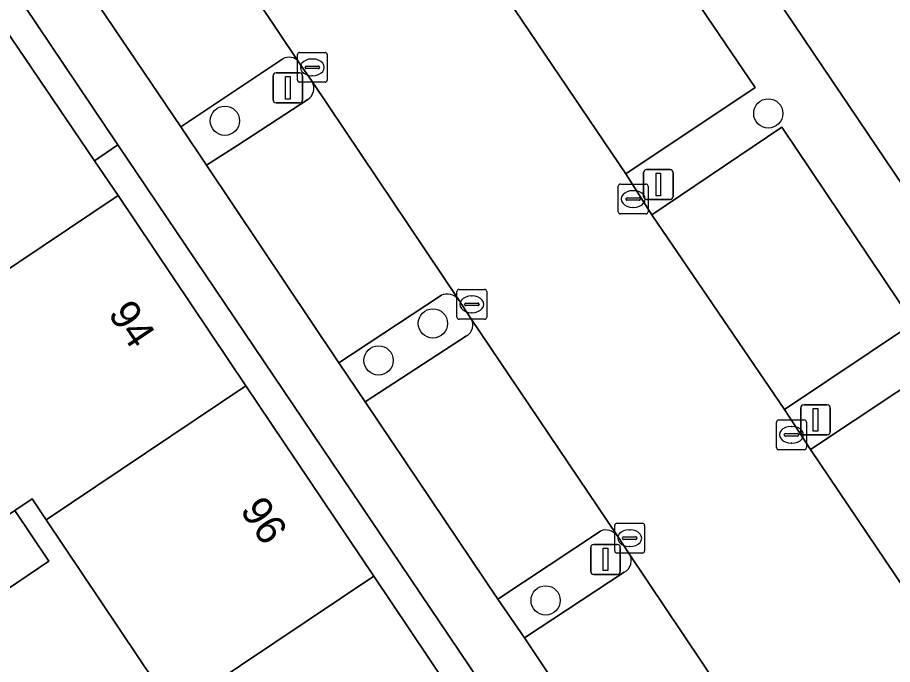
# Model space of a CAD drawing. Extents: x 158793 to 159888, y 384317 to 385256.
# Drawn here: x 159163.77 to 159193.03, y 384714.36 to 384736 of the extents above; entities that cross this region are included whole.
import ezdxf

# ---------------------------------------------------------------- set-up
doc = ezdxf.new("R2010")
doc.units = 0
for name, color, linetype in [('IMGEO_Boom', 7, 'Continuous'), ('IMGEO_Erf', 7, 'Continuous'), ('IMGEO_Groenvoorziening', 7, 'Continuous'), ('IMGEO_Kolk', 7, 'Continuous'), ('IMGEO_Lichtmast', 7, 'Continuous'), ('IMGEO_Pand', 7, 'Continuous'), ('IMGEO_Pand_nummerreeks', 7, 'Continuous'), ('IMGEO_Parkeervlak_open', 7, 'Continuous'), ('IMGEO_Rijbaan_lokaal_open', 7, 'Continuous'), ('IMGEO_Voetpad_open', 7, 'Continuous')]:
    doc.layers.add(name, color=color, linetype=linetype)

msp = doc.modelspace()

# ---------------------------------------------------------------- linework, layer by layer
at = {"layer": 'IMGEO_Boom'}
for centre in [(159188.878, 384732.794), (159170.704, 384732.548), (159177.659, 384725.767), (159175.843, 384724.531), (159181.431, 384716.501)]:
    msp.add_circle(centre, 0.489, dxfattribs=at)
at = {"layer": 'IMGEO_Erf'}
msp.add_lwpolyline([(159164.723, 384719.197), (159164.251, 384719.9), (159163.672, 384719.511), (159164.815, 384717.819), (159162.313, 384716.128), (159159.812, 384714.438), (159158.667, 384716.129), (159161.17, 384717.82), (159161.785, 384718.235), (159157.975, 384723.906), (159160.445, 384725.565), (159167.127, 384730.05), (159166.346, 384731.204), (159163.323, 384735.672), (159156.667, 384731.204), (159150.027, 384726.748), (159143.387, 384722.291), (159136.749, 384717.836), (159140.81, 384711.835), (159154.677, 384721.14), (159171.594, 384696.072), (159177.554, 384700.097), (159173.277, 384706.463), (159169, 384712.83)], close=True, dxfattribs=at)
at = {"layer": 'IMGEO_Groenvoorziening'}
for points in [[(159183.02, 384753.29), (159184.841, 384754.512), (159181.802, 384759.139), (159176.436, 384755.504), (159203.402, 384715.53), (159209.073, 384719.388), (159207.44, 384721.848), (159205.176, 384720.329)], [(159176.436, 384755.504), (159174.36, 384754.114), (159176.318, 384751.191), (159173.358, 384749.153), (159171.317, 384752.08), (159170.26, 384751.321), (159174.387, 384745.202), (159178.713, 384748.102), (159183.113, 384741.549), (159178.795, 384738.677), (159179.679, 384737.343), (159184.006, 384740.205), (159188.436, 384733.656), (159184.109, 384730.773), (159184.981, 384729.404), (159189.329, 384732.33), (159193.734, 384725.773), (159189.425, 384722.885), (159190.288, 384721.548), (159194.636, 384724.443), (159199.039, 384717.899), (159194.7, 384714.999), (159197.133, 384711.265), (159203.402, 384715.53)], [(159162.623, 384738.423), (159161.807, 384737.912), (159163.323, 384735.672), (159166.346, 384731.204), (159167.124, 384731.747)]]:
    msp.add_lwpolyline(points, close=True, dxfattribs=at)
for points in [[(159172.643, 384734.621), (159169.234, 384732.346), (159170.086, 384731.06), (159171.136, 384731.736), (159173.475, 384733.254)], [(159173.626, 384733.858), (159173.211, 384734.455), (159173.167, 384734.521)], [(159177.942, 384726.71), (159174.516, 384724.454), (159175.399, 384723.14), (159178.786, 384725.349)], [(159178.931, 384725.933), (159178.511, 384726.564)], [(159183.263, 384718.821), (159179.836, 384716.544), (159180.723, 384715.249), (159184.054, 384717.448)], [(159184.227, 384718.063), (159183.819, 384718.67)]]:
    msp.add_lwpolyline(points, dxfattribs=at)
for centre, radius, start, end in [((159172.845, 384734.258), 0.416, 39.2615, 119.1297), ((159173.212, 384733.641), 0.467, 304.2129, 27.7147), ((159178.136, 384726.286), 0.467, 36.5967, 114.6212), ((159178.58, 384725.71), 0.416, 299.743, 32.3693), ((159183.445, 384718.393), 0.465, 36.5392, 113.0727), ((159183.875, 384717.83), 0.422, 295.0863, 33.491)]:
    msp.add_arc(centre, radius, start, end, dxfattribs=at)
at = {"layer": 'IMGEO_Kolk'}
for p, q in [((159173.126, 384733.908), (159173.126, 384734.76)), ((159173.201, 384734.834), (159174.053, 384734.834)), ((159174.127, 384734.76), (159174.127, 384733.908)), ((159173.428, 384734.377), (159173.826, 384734.377)), ((159173.614, 384734.614), (159173.639, 384734.614)), ((159173.385, 384734.328), (159173.385, 384734.34)), ((159173.823, 384734.291), (159173.425, 384734.291)), ((159173.869, 384734.34), (159173.869, 384734.328)), ((159174.053, 384733.834), (159173.201, 384733.834)), ((159173.637, 384734.054), (159173.612, 384734.054)), ((159183.859, 384729.503), (159183.859, 384730.355)), ((159183.934, 384730.429), (159184.786, 384730.429)), ((159184.86, 384730.355), (159184.86, 384729.503)), ((159184.347, 384730.209), (159184.372, 384730.209)), ((159184.118, 384729.923), (159184.118, 384729.935)), ((159184.556, 384729.886), (159184.158, 384729.886)), ((159184.161, 384729.972), (159184.559, 384729.972)), ((159184.602, 384729.935), (159184.602, 384729.923)), ((159184.786, 384729.429), (159183.934, 384729.429)), ((159184.37, 384729.649), (159184.345, 384729.649)), ((159178.462, 384725.98), (159178.462, 384726.832)), ((159178.537, 384726.906), (159179.389, 384726.906)), ((159179.463, 384726.832), (159179.463, 384725.98)), ((159178.95, 384726.686), (159178.975, 384726.686)), ((159178.721, 384726.4), (159178.721, 384726.412)), ((159179.159, 384726.363), (159178.761, 384726.363)), ((159178.764, 384726.449), (159179.162, 384726.449)), ((159179.205, 384726.412), (159179.205, 384726.4)), ((159179.389, 384725.906), (159178.537, 384725.906)), ((159178.973, 384726.126), (159178.948, 384726.126)), ((159189.153, 384721.616), (159189.153, 384722.468)), ((159189.228, 384722.542), (159190.08, 384722.542)), ((159190.154, 384722.468), (159190.154, 384721.616)), ((159189.455, 384722.085), (159189.853, 384722.085)), ((159189.641, 384722.322), (159189.666, 384722.322)), ((159189.412, 384722.036), (159189.412, 384722.048)), ((159189.85, 384721.999), (159189.452, 384721.999)), ((159189.896, 384722.048), (159189.896, 384722.036)), ((159190.08, 384721.542), (159189.228, 384721.542)), ((159189.664, 384721.762), (159189.639, 384721.762)), ((159183.741, 384718.158), (159183.741, 384719.01)), ((159183.816, 384719.084), (159184.668, 384719.084)), ((159184.229, 384718.864), (159184.254, 384718.864)), ((159184.742, 384719.01), (159184.742, 384718.158)), ((159184, 384718.578), (159184, 384718.59)), ((159184.043, 384718.627), (159184.441, 384718.627)), ((159184.484, 384718.59), (159184.484, 384718.578)), ((159184.438, 384718.541), (159184.04, 384718.541)), ((159184.252, 384718.304), (159184.227, 384718.304)), ((159184.668, 384718.084), (159183.816, 384718.084))]:
    msp.add_line(p, q, dxfattribs=at)
for points in [[(159173.126, 384733.908), (159173.126, 384734.76)], [(159173.201, 384734.834), (159174.053, 384734.834)], [(159174.127, 384734.76), (159174.127, 384733.908)], [(159174.053, 384733.834), (159173.201, 384733.834)], [(159183.859, 384729.503), (159183.859, 384730.355)], [(159183.934, 384730.429), (159184.786, 384730.429)], [(159184.86, 384730.355), (159184.86, 384729.503)], [(159184.786, 384729.429), (159183.934, 384729.429)], [(159178.462, 384725.98), (159178.462, 384726.832)], [(159178.537, 384726.906), (159179.389, 384726.906)], [(159179.463, 384726.832), (159179.463, 384725.98)], [(159179.389, 384725.906), (159178.537, 384725.906)], [(159189.153, 384721.616), (159189.153, 384722.468)], [(159189.228, 384722.542), (159190.08, 384722.542)], [(159190.154, 384722.468), (159190.154, 384721.616)], [(159190.08, 384721.542), (159189.228, 384721.542)], [(159183.741, 384718.158), (159183.741, 384719.01)], [(159183.816, 384719.084), (159184.668, 384719.084)], [(159184.742, 384719.01), (159184.742, 384718.158)], [(159184.668, 384718.084), (159183.816, 384718.084)]]:
    msp.add_lwpolyline(points, dxfattribs=at)
for centre, radius, start, end in [((159173.203, 384734.758), 0.0765, 91.552, 178.448), ((159173.203, 384734.758), 0.0765, 91.552, 178.448), ((159174.051, 384734.758), 0.0765, 1.552, 88.448), ((159174.051, 384734.758), 0.0765, 1.552, 88.448), ((159173.425, 384734.337), 0.0403, 85.8775, 175.7526), ((159173.83, 384734.339), 0.0386, 1.7309, 96.639), ((159173.422, 384734.327), 0.0366, 178.938, 274.7102), ((159173.826, 384734.334), 0.043, 264.8664, 352.4533), ((159173.203, 384733.91), 0.0765, 181.552, 268.448), ((159173.203, 384733.91), 0.0765, 181.552, 268.448), ((159174.051, 384733.91), 0.0765, 271.552, 358.448), ((159174.051, 384733.91), 0.0765, 271.552, 358.448), ((159183.936, 384730.353), 0.0765, 91.552, 178.448), ((159183.936, 384730.353), 0.0765, 91.552, 178.448), ((159184.784, 384730.353), 0.0765, 1.552, 88.448), ((159184.784, 384730.353), 0.0765, 1.552, 88.448), ((159184.158, 384729.932), 0.0403, 85.8775, 175.7526), ((159184.155, 384729.922), 0.0366, 178.938, 274.7102), ((159184.559, 384729.929), 0.043, 264.8664, 352.4533), ((159184.563, 384729.934), 0.0386, 1.7309, 96.639), ((159183.936, 384729.505), 0.0765, 181.552, 268.448), ((159183.936, 384729.505), 0.0765, 181.552, 268.448), ((159184.784, 384729.505), 0.0765, 271.552, 358.448), ((159184.784, 384729.505), 0.0765, 271.552, 358.448), ((159178.539, 384726.83), 0.0765, 91.552, 178.448), ((159178.539, 384726.83), 0.0765, 91.552, 178.448), ((159179.387, 384726.83), 0.0765, 1.552, 88.448), ((159179.387, 384726.83), 0.0765, 1.552, 88.448), ((159178.761, 384726.409), 0.0403, 85.8775, 175.7526), ((159178.758, 384726.399), 0.0366, 178.938, 274.7102), ((159179.162, 384726.406), 0.043, 264.8664, 352.4533), ((159179.166, 384726.411), 0.0386, 1.7309, 96.639), ((159178.539, 384725.982), 0.0765, 181.552, 268.448), ((159178.539, 384725.982), 0.0765, 181.552, 268.448), ((159179.387, 384725.982), 0.0765, 271.552, 358.448), ((159179.387, 384725.982), 0.0765, 271.552, 358.448), ((159189.23, 384722.466), 0.0765, 91.552, 178.448), ((159189.23, 384722.466), 0.0765, 91.552, 178.448), ((159190.078, 384722.466), 0.0765, 1.552, 88.448), ((159190.078, 384722.466), 0.0765, 1.552, 88.448), ((159189.452, 384722.045), 0.0403, 85.8775, 175.7526), ((159189.857, 384722.047), 0.0386, 1.7309, 96.639), ((159189.449, 384722.035), 0.0366, 178.938, 274.7102), ((159189.853, 384722.042), 0.043, 264.8664, 352.4533), ((159189.23, 384721.618), 0.0765, 181.552, 268.448), ((159189.23, 384721.618), 0.0765, 181.552, 268.448), ((159190.078, 384721.618), 0.0765, 271.552, 358.448), ((159190.078, 384721.618), 0.0765, 271.552, 358.448), ((159183.818, 384719.008), 0.0765, 91.552, 178.448), ((159183.818, 384719.008), 0.0765, 91.552, 178.448), ((159184.666, 384719.008), 0.0765, 1.552, 88.448), ((159184.666, 384719.008), 0.0765, 1.552, 88.448), ((159184.04, 384718.587), 0.0403, 85.8775, 175.7526), ((159184.037, 384718.577), 0.0366, 178.938, 274.7102), ((159184.441, 384718.584), 0.043, 264.8664, 352.4533), ((159184.445, 384718.589), 0.0386, 1.7309, 96.639), ((159183.818, 384718.16), 0.0765, 181.552, 268.448), ((159183.818, 384718.16), 0.0765, 181.552, 268.448), ((159184.666, 384718.16), 0.0765, 271.552, 358.448), ((159184.666, 384718.16), 0.0765, 271.552, 358.448)]:
    msp.add_arc(centre, radius, start, end, dxfattribs=at)
for centre, major_axis, ratio, start_param, end_param in [((159173.613, 384734.334), (-0.387, 0.002), 0.722429, 4.712389, 7.853982), ((159173.638, 384734.334), (-0.39, 0.002), 0.717154, 1.570796, 4.712389), ((159184.346, 384729.929), (-0.387, 0.002), 0.722429, 4.712389, 7.853982), ((159184.371, 384729.929), (-0.39, 0.002), 0.717154, 1.570796, 4.712389), ((159178.949, 384726.406), (-0.387, 0.002), 0.722429, 4.712389, 7.853982), ((159178.974, 384726.406), (-0.39, 0.002), 0.717154, 1.570796, 4.712389), ((159189.64, 384722.042), (-0.387, 0.002), 0.722429, 4.712389, 7.853982), ((159189.665, 384722.042), (-0.39, 0.002), 0.717154, 1.570796, 4.712389), ((159184.228, 384718.584), (-0.387, 0.002), 0.722429, 4.712389, 7.853982), ((159184.253, 384718.584), (-0.39, 0.002), 0.717154, 1.570796, 4.712389)]:
    msp.add_ellipse(centre, major_axis=major_axis, ratio=ratio, start_param=start_param, end_param=end_param, dxfattribs=at)
at = {"layer": 'IMGEO_Lichtmast'}
for p, q in [((159172.412, 384734.15), (159173.202, 384734.15)), ((159173.202, 384734.15), (159172.412, 384734.15)), ((159172.312, 384733.25), (159172.312, 384734.05)), ((159172.312, 384734.05), (159172.312, 384733.25)), ((159173.302, 384734.05), (159173.302, 384733.25)), ((159173.302, 384733.25), (159173.302, 384734.05)), ((159173.202, 384733.15), (159172.412, 384733.15)), ((159172.412, 384733.15), (159173.202, 384733.15)), ((159184.803, 384730.916), (159185.593, 384730.916)), ((159185.593, 384730.916), (159184.803, 384730.916)), ((159184.703, 384730.016), (159184.703, 384730.816)), ((159184.703, 384730.816), (159184.703, 384730.016)), ((159185.693, 384730.816), (159185.693, 384730.016)), ((159185.693, 384730.016), (159185.693, 384730.816)), ((159185.593, 384729.916), (159184.803, 384729.916)), ((159184.803, 384729.916), (159185.593, 384729.916)), ((159190.062, 384723.041), (159190.852, 384723.041)), ((159190.852, 384723.041), (159190.062, 384723.041)), ((159189.962, 384722.141), (159189.962, 384722.941)), ((159189.962, 384722.941), (159189.962, 384722.141)), ((159190.952, 384722.941), (159190.952, 384722.141)), ((159190.952, 384722.141), (159190.952, 384722.941)), ((159190.852, 384722.041), (159190.062, 384722.041)), ((159190.062, 384722.041), (159190.852, 384722.041)), ((159183.037, 384718.373), (159183.827, 384718.373)), ((159183.827, 384718.373), (159183.037, 384718.373)), ((159182.937, 384717.473), (159182.937, 384718.273)), ((159182.937, 384718.273), (159182.937, 384717.473)), ((159183.927, 384718.273), (159183.927, 384717.473)), ((159183.927, 384717.473), (159183.927, 384718.273)), ((159183.827, 384717.373), (159183.037, 384717.373)), ((159183.037, 384717.373), (159183.827, 384717.373))]:
    msp.add_line(p, q, dxfattribs=at)
for points in [[(159172.732, 384734.025), (159172.882, 384734.025), (159172.882, 384733.275), (159172.732, 384733.275), (159172.732, 384734.025)], [(159185.123, 384730.791), (159185.273, 384730.791), (159185.273, 384730.041), (159185.123, 384730.041), (159185.123, 384730.791)], [(159190.382, 384722.916), (159190.532, 384722.916), (159190.532, 384722.166), (159190.382, 384722.166), (159190.382, 384722.916)], [(159183.357, 384718.248), (159183.507, 384718.248), (159183.507, 384717.498), (159183.357, 384717.498), (159183.357, 384718.248)]]:
    msp.add_lwpolyline(points, dxfattribs=at)
for centre, start, end in [((159172.412, 384734.05), 90, 180), ((159172.412, 384734.05), 90, 180), ((159173.202, 384734.05), 0, 90), ((159173.202, 384734.05), 360, 90), ((159172.412, 384733.25), 180, 270), ((159172.412, 384733.25), 180, 270), ((159173.202, 384733.25), 270, 0), ((159173.202, 384733.25), 270, 0), ((159184.803, 384730.816), 90, 180), ((159184.803, 384730.816), 90, 180), ((159185.593, 384730.816), 0, 90), ((159185.593, 384730.816), 360, 90), ((159184.803, 384730.016), 180, 270), ((159184.803, 384730.016), 180, 270), ((159185.593, 384730.016), 270, 0), ((159185.593, 384730.016), 270, 0), ((159190.062, 384722.941), 90, 180), ((159190.062, 384722.941), 90, 180), ((159190.852, 384722.941), 0, 90), ((159190.852, 384722.941), 360, 90), ((159190.062, 384722.141), 180, 270), ((159190.062, 384722.141), 180, 270), ((159190.852, 384722.141), 270, 0), ((159190.852, 384722.141), 270, 0), ((159183.037, 384718.273), 90, 180), ((159183.037, 384718.273), 90, 180), ((159183.827, 384718.273), 0, 90), ((159183.827, 384718.273), 360, 90), ((159183.037, 384717.473), 180, 270), ((159183.037, 384717.473), 180, 270), ((159183.827, 384717.473), 270, 0), ((159183.827, 384717.473), 270, 0)]:
    msp.add_arc(centre, 0.1, start, end, dxfattribs=at)
at = {"layer": 'IMGEO_Pand'}
for points in [[(159167.127, 384730.05), (159160.445, 384725.565), (159157.975, 384723.906), (159161.785, 384718.235), (159163.672, 384719.511), (159164.251, 384719.9), (159164.723, 384719.197), (159171.403, 384723.683)], [(159171.403, 384723.683), (159164.723, 384719.197), (159169, 384712.83), (159175.68, 384717.316)], [(159163.672, 384719.511), (159161.785, 384718.235), (159161.17, 384717.82), (159162.313, 384716.128), (159164.815, 384717.819)], [(159175.68, 384717.316), (159169, 384712.83), (159173.277, 384706.463), (159179.956, 384710.949)]]:
    msp.add_lwpolyline(points, close=True, dxfattribs=at)
at = {"layer": 'IMGEO_Parkeervlak_open'}
for points in [[(159173.167, 384734.521), (159168.34, 384741.735)], [(159168.188, 384741.146), (159164.772, 384738.944), (159169.234, 384732.346), (159172.643, 384734.621)], [(159178.511, 384726.564), (159173.626, 384733.858)], [(159173.475, 384733.254), (159171.136, 384731.736), (159170.086, 384731.06), (159174.516, 384724.454), (159177.942, 384726.71)], [(159183.819, 384718.67), (159178.931, 384725.933)], [(159178.786, 384725.349), (159175.399, 384723.14), (159179.836, 384716.544), (159183.263, 384718.821)], [(159189.084, 384710.807), (159184.227, 384718.063)], [(159184.054, 384717.448), (159180.723, 384715.249), (159185.102, 384708.673), (159188.546, 384710.943)]]:
    msp.add_lwpolyline(points, dxfattribs=at)
for points in [[(159179.679, 384737.343), (159184.109, 384730.773), (159188.436, 384733.656), (159184.006, 384740.205)], [(159184.981, 384729.404), (159189.425, 384722.885), (159193.734, 384725.773), (159189.329, 384732.33)], [(159190.288, 384721.548), (159194.7, 384714.999), (159199.039, 384717.899), (159194.636, 384724.443)]]:
    msp.add_lwpolyline(points, close=True, dxfattribs=at)
for centre, radius, start, end in [((159172.845, 384734.258), 0.416, 39.2615, 119.1297), ((159173.212, 384733.641), 0.467, 304.2129, 27.7147), ((159178.136, 384726.286), 0.467, 36.5967, 114.6212), ((159178.58, 384725.71), 0.416, 299.743, 32.3693), ((159183.445, 384718.393), 0.465, 36.5392, 113.0727), ((159183.875, 384717.83), 0.422, 295.0863, 33.491)]:
    msp.add_arc(centre, radius, start, end, dxfattribs=at)
at = {"layer": 'IMGEO_Rijbaan_lokaal_open'}
for points in [[(159195.154, 384701.397), (159199.041, 384704.037), (159200.688, 384705.155), (159200.012, 384706.16), (159199.393, 384707.074), (159196.731, 384710.991), (159197.133, 384711.265), (159194.7, 384714.999), (159190.288, 384721.548), (159189.425, 384722.885), (159184.981, 384729.404), (159184.109, 384730.773), (159179.679, 384737.343), (159178.795, 384738.677), (159174.387, 384745.202), (159170.26, 384751.321), (159164.456, 384747.452), (159164.208, 384747.282)], [(159164.738, 384747.122), (159168.34, 384741.735), (159173.167, 384734.521), (159173.211, 384734.455), (159173.626, 384733.858), (159178.511, 384726.564), (159178.931, 384725.933), (159183.819, 384718.67), (159184.227, 384718.063), (159189.084, 384710.807), (159191.102, 384707.878)]]:
    msp.add_lwpolyline(points, dxfattribs=at)
at = {"layer": 'IMGEO_Voetpad_open'}
for points in [[(159170.086, 384731.06), (159169.234, 384732.346), (159164.772, 384738.944), (159161.266, 384744.171), (159160.747, 384744.93), (159158.178, 384743.275), (159158.681, 384742.534), (159159.502, 384743.053), (159161.79, 384739.659), (159162.623, 384738.423), (159167.124, 384731.747), (159185.062, 384705.14), (159186.737, 384706.266), (159185.102, 384708.673), (159180.723, 384715.249), (159179.836, 384716.544), (159175.399, 384723.14), (159174.516, 384724.454)], [(159167.124, 384731.747), (159166.346, 384731.204), (159167.127, 384730.05), (159171.403, 384723.683), (159175.68, 384717.316), (159179.956, 384710.949), (159184.232, 384704.582), (159185.062, 384705.14)]]:
    msp.add_lwpolyline(points, close=True, dxfattribs=at)

# ---------------------------------------------------------------- texts
at = {"layer": 'IMGEO_Pand_nummerreeks'}
for s, p in [('94', (159166.772, 384726.094)), ('96', (159171.187, 384719.521))]:
    msp.add_text(s, height=1, rotation=303.8845, dxfattribs=at).set_placement(p)

doc.saveas('drawing.dxf')
